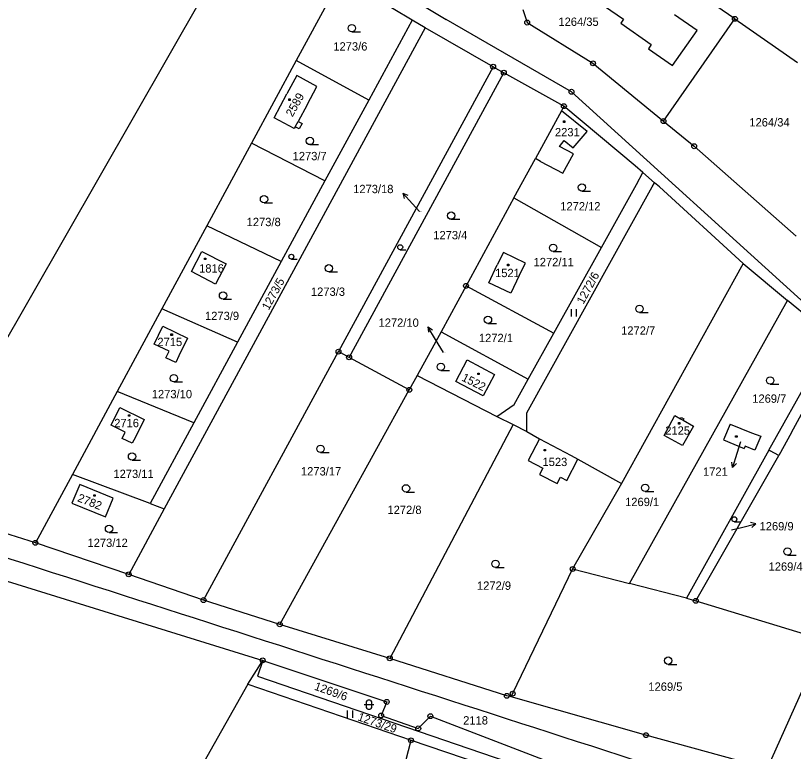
# Model space of a CAD drawing. Extents: x -795483 to -789093, y -1112258 to -1108741.
# Drawn here: x -792910.5 to -792751.7, y -1110042.9 to -1109892.7 of the extents above; entities that cross this region are included whole.
import ezdxf

# ---------------------------------------------------------------- set-up
doc = ezdxf.new("R2010")
doc.units = 0
for name, color, linetype in [('Komunikace', 7, 'Continuous'), ('Vrstva 1', 7, 'Continuous'), ('Vrstva 10', 7, 'Continuous'), ('Vrstva 14', 7, 'Continuous'), ('Vrstva 15', 7, 'Continuous'), ('Vrstva 16', 7, 'Continuous'), ('Vrstva 2', 7, 'Continuous'), ('Vrstva 23', 7, 'Continuous'), ('Vrstva 25', 7, 'Continuous'), ('Vrstva 28', 7, 'Continuous')]:
    doc.layers.add(name, color=color, linetype=linetype)

msp = doc.modelspace()

# ---------------------------------------------------------------- linework, layer by layer
at = {"layer": 'Komunikace'}
for p, q in [((-792827.99, -1109932.74), (-792829.42, -1109931.18)), ((-792823.14, -1109961.48), (-792824.75, -1109958.82)), ((-792762.54, -1109979.73), (-792763.25, -1109982.09)), ((-792764.37, -1109997.69), (-792762.27, -1109997.18))]:
    msp.add_line(p, q, dxfattribs=at)
at = {"layer": 'Vrstva 1'}
for p, q in [((-792763.65, -1109893.38), (-792796.75, -1109870.32)), ((-792915.32, -1109964.05), (-792864.32, -1109874.86)), ((-792840.32, -1109882.85), (-792822.57, -1109893.51)), ((-792844.02, -1109884.96), (-792853.16, -1109901.86)), ((-792829.51, -1109893.63), (-792844.02, -1109884.96)), ((-792792.62, -1109889.08), (-792786.4, -1109893.43)), ((-792806.95, -1109891.47), (-792806.04, -1109894.15)), ((-792771.37, -1109895.78), (-792775.96, -1109892.56)), ((-792829.51, -1109893.63), (-792838.39, -1109910.01)), ((-792826.87, -1109895.21), (-792829.51, -1109893.63)), ((-792796.99, -1109908.27), (-792822.57, -1109893.51)), ((-792806.04, -1109894.15), (-792792.62, -1109902.47)), ((-792786.4, -1109893.43), (-792786.96, -1109894.27)), ((-792778.23, -1109914.26), (-792763.65, -1109893.38)), ((-792763.65, -1109893.38), (-792750.88, -1109902.28)), ((-792826.87, -1109895.21), (-792880.13, -1109993.42)), ((-792813, -1109903.16), (-792826.87, -1109895.21)), ((-792786.96, -1109894.27), (-792780.72, -1109898.64)), ((-792776.37, -1109902.93), (-792771.37, -1109895.78)), ((-792780.72, -1109898.64), (-792781.28, -1109899.49)), ((-792781.28, -1109899.49), (-792776.37, -1109902.93)), ((-792853.16, -1109901.86), (-792862.3, -1109918.76)), ((-792838.39, -1109910.01), (-792853.16, -1109901.86)), ((-792813, -1109903.16), (-792844.56, -1109961.31)), ((-792813, -1109903.16), (-792810.81, -1109904.38)), ((-792792.62, -1109902.47), (-792778.23, -1109914.26)), ((-792853.07, -1109904.95), (-792855.07, -1109908.73)), ((-792848.95, -1109907.17), (-792853.07, -1109904.95)), ((-792842.39, -1109962.48), (-792810.81, -1109904.38)), ((-792798.55, -1109911.21), (-792810.81, -1109904.38)), ((-792850.96, -1109910.94), (-792848.95, -1109907.17)), ((-792743.99, -1109956.4), (-792796.99, -1109908.27)), ((-792857.68, -1109913.59), (-792855.07, -1109908.73)), ((-792838.39, -1109910.01), (-792847.32, -1109926.47)), ((-792850.96, -1109910.94), (-792852.79, -1109914.34)), ((-792798.55, -1109911.21), (-792799.06, -1109912.16)), ((-792784.02, -1109923.38), (-792798.55, -1109911.21)), ((-792799.06, -1109912.16), (-792804.38, -1109921.92)), ((-792793.82, -1109916.41), (-792799.06, -1109912.16)), ((-792853.58, -1109915.8), (-792857.68, -1109913.59)), ((-792852.79, -1109914.34), (-792852, -1109914.77)), ((-792852, -1109914.77), (-792852.58, -1109915.85)), ((-792778.23, -1109914.26), (-792771.97, -1109919.39)), ((-792853.38, -1109915.42), (-792853.58, -1109915.8)), ((-792852.58, -1109915.85), (-792853.38, -1109915.42)), ((-792796.66, -1109919.69), (-792793.82, -1109916.41)), ((-792862.3, -1109918.76), (-792871.44, -1109935.66)), ((-792847.32, -1109926.47), (-792862.3, -1109918.76)), ((-792799.44, -1109919.42), (-792798.5, -1109918.22)), ((-792796.62, -1109920.94), (-792799.44, -1109919.42)), ((-792798.5, -1109918.22), (-792796.66, -1109919.69)), ((-792771.97, -1109919.39), (-792751.13, -1109937.76)), ((-792798.8, -1109924.91), (-792796.62, -1109920.94)), ((-792808.75, -1109929.95), (-792804.38, -1109921.92)), ((-792803.33, -1109922.48), (-792804.38, -1109921.92)), ((-792803.33, -1109922.48), (-792798.8, -1109924.91)), ((-792782.42, -1109924.78), (-792784.02, -1109923.38)), ((-792783.76, -1109927.2), (-792782.42, -1109924.78)), ((-792780.07, -1109926.83), (-792782.42, -1109924.78)), ((-792847.32, -1109926.47), (-792856.24, -1109942.94)), ((-792790.9, -1109940.06), (-792783.76, -1109927.2)), ((-792780.56, -1109927.71), (-792780.07, -1109926.83)), ((-792779.06, -1109927.71), (-792780.07, -1109926.83)), ((-792806.09, -1109973.84), (-792780.56, -1109927.71)), ((-792761.97, -1109943.35), (-792779.06, -1109927.71)), ((-792808.75, -1109929.95), (-792818.53, -1109947.9)), ((-792808.75, -1109929.95), (-792790.9, -1109940.06)), ((-792871.44, -1109935.66), (-792880.58, -1109952.57)), ((-792856.24, -1109942.94), (-792871.44, -1109935.66)), ((-792800.63, -1109957.57), (-792790.9, -1109940.06)), ((-792874.56, -1109944.95), (-792872.48, -1109940.86)), ((-792872.48, -1109940.86), (-792867.46, -1109943.41)), ((-792810.85, -1109941.05), (-792812.18, -1109943.63)), ((-792806.41, -1109943.24), (-792810.85, -1109941.05)), ((-792856.24, -1109942.94), (-792865.17, -1109959.4)), ((-792807.66, -1109945.77), (-792806.41, -1109943.24)), ((-792761.97, -1109943.35), (-792786.8, -1109988.22)), ((-792761.97, -1109943.35), (-792752.91, -1109950.85)), ((-792869.63, -1109947.52), (-792874.56, -1109944.95)), ((-792867.46, -1109943.41), (-792869.63, -1109947.52)), ((-792813.89, -1109947.25), (-792812.18, -1109943.63)), ((-792807.66, -1109945.77), (-792809.37, -1109949.38)), ((-792818.53, -1109947.9), (-792823.63, -1109957.27)), ((-792818.53, -1109947.9), (-792800.63, -1109957.57)), ((-792809.37, -1109949.38), (-792813.89, -1109947.25)), ((-792785.16, -1110008.64), (-792752.91, -1109950.85)), ((-792743.85, -1109958.35), (-792752.91, -1109950.85)), ((-792880.58, -1109952.57), (-792889.72, -1109969.47)), ((-792865.17, -1109959.4), (-792880.58, -1109952.57)), ((-792823.63, -1109957.27), (-792828.47, -1109966.16)), ((-792823.63, -1109957.27), (-792805.82, -1109966.93)), ((-792805.82, -1109966.93), (-792800.63, -1109957.57)), ((-792756.72, -1109981.43), (-792743.85, -1109958.35)), ((-792865.17, -1109959.4), (-792874.09, -1109975.87)), ((-792752.07, -1109977.81), (-792742.22, -1109959.5)), ((-792872.09, -1110012.03), (-792844.56, -1109961.31)), ((-792842.39, -1109962.48), (-792844.56, -1109961.31)), ((-792830.1, -1109969.11), (-792842.39, -1109962.48)), ((-792820.62, -1109967.4), (-792818.32, -1109963.02)), ((-792818.32, -1109963.02), (-792812.7, -1109965.97)), ((-792828.47, -1109966.16), (-792830.1, -1109969.11)), ((-792828.47, -1109966.16), (-792812.26, -1109974.53)), ((-792812.7, -1109965.97), (-792815, -1109970.35)), ((-792808.7, -1109972.11), (-792805.82, -1109966.93)), ((-792815, -1109970.35), (-792820.62, -1109967.4)), ((-792889.72, -1109969.47), (-792898.86, -1109986.37)), ((-792874.09, -1109975.87), (-792889.72, -1109969.47)), ((-792856.54, -1110016.99), (-792830.1, -1109969.11)), ((-792812.26, -1109974.53), (-792808.7, -1109972.11)), ((-792812.26, -1109974.53), (-792808.93, -1109976.19)), ((-792806.14, -1109977.59), (-792806.09, -1109973.84)), ((-792888.11, -1109977.73), (-792890.95, -1109976.34)), ((-792874.09, -1109975.87), (-792883.02, -1109992.33)), ((-792808.93, -1109976.19), (-792834.09, -1110023.92)), ((-792808.93, -1109976.19), (-792806.14, -1109977.59)), ((-792764.64, -1109976.14), (-792765.96, -1109979.29)), ((-792764.64, -1109976.14), (-792760.29, -1109977.91)), ((-792888.73, -1109979.06), (-792888.11, -1109977.73)), ((-792806.14, -1109977.59), (-792803.53, -1109979.14)), ((-792760.29, -1109977.91), (-792758.36, -1109978.55)), ((-792752.07, -1109977.81), (-792754.71, -1109982.54)), ((-792886.64, -1109980.03), (-792888.73, -1109979.06)), ((-792886.01, -1109978.76), (-792886.64, -1109980.03)), ((-792803.53, -1109979.14), (-792805.82, -1109983.56)), ((-792803.53, -1109979.14), (-792797.08, -1109982.51)), ((-792765.96, -1109979.29), (-792761.74, -1109981.06)), ((-792758.36, -1109978.55), (-792759.61, -1109981.43)), ((-792756.72, -1109981.43), (-792773.55, -1110011.6)), ((-792761.53, -1109980.58), (-792761.74, -1109981.06)), ((-792759.61, -1109981.43), (-792761.53, -1109980.58)), ((-792756.72, -1109981.43), (-792756.46, -1109981.57)), ((-792797.08, -1109982.51), (-792795.69, -1109983.24)), ((-792771.64, -1110012.18), (-792754.71, -1109982.54)), ((-792754.71, -1109982.54), (-792756.46, -1109981.57)), ((-792805.82, -1109983.56), (-792802.88, -1109985.08)), ((-792797.96, -1109987.59), (-792795.69, -1109983.24)), ((-792795.69, -1109983.24), (-792786.8, -1109988.22)), ((-792802.88, -1109985.08), (-792803.55, -1109986.37)), ((-792898.86, -1109986.37), (-792906.42, -1110000.33)), ((-792883.02, -1109992.33), (-792898.86, -1109986.37)), ((-792803.55, -1109986.37), (-792799.95, -1109988.24)), ((-792799.95, -1109988.24), (-792799.27, -1109986.91)), ((-792799.27, -1109986.91), (-792797.96, -1109987.59)), ((-792906.42, -1110000.33), (-792941.9, -1109989.28)), ((-792897.38, -1109988.4), (-792898.96, -1109992.24)), ((-792890.54, -1109991.22), (-792897.38, -1109988.4)), ((-792786.8, -1109988.22), (-792796.77, -1110005.68)), ((-792898.96, -1109992.24), (-792892.12, -1109995.05)), ((-792892.12, -1109995.05), (-792890.54, -1109991.22)), ((-792883.02, -1109992.33), (-792880.13, -1109993.42)), ((-792880.13, -1109993.42), (-792887.37, -1110006.78)), ((-792945.32, -1109997.86), (-792860.03, -1110024.33)), ((-792887.37, -1110006.78), (-792906.42, -1110000.33)), ((-792872.09, -1110012.03), (-792887.37, -1110006.78)), ((-792796.77, -1110005.68), (-792809.01, -1110031.12)), ((-792796.77, -1110005.68), (-792785.16, -1110008.64)), ((-792773.55, -1110011.6), (-792785.16, -1110008.64)), ((-792773.55, -1110011.6), (-792771.64, -1110012.18)), ((-792856.54, -1110016.99), (-792872.09, -1110012.03)), ((-792771.64, -1110012.18), (-792747.27, -1110019.58)), ((-792834.09, -1110023.92), (-792856.54, -1110016.99)), ((-792745.36, -1110020.16), (-792757.08, -1110046.41)), ((-792863.09, -1110029.17), (-792860.03, -1110024.33)), ((-792860.03, -1110024.33), (-792861.08, -1110027.56)), ((-792860.03, -1110024.33), (-792834.71, -1110032.81)), ((-792810.18, -1110031.57), (-792834.09, -1110023.92)), ((-792861.08, -1110027.56), (-792802.91, -1110047.44)), ((-792863.09, -1110029.17), (-792900.49, -1110095.65)), ((-792863.09, -1110029.17), (-792829.75, -1110040.65)), ((-792809.34, -1110031.8), (-792810.18, -1110031.57)), ((-792809.01, -1110031.12), (-792809.34, -1110031.8)), ((-792781.8, -1110039.6), (-792809.34, -1110031.8)), ((-792834.71, -1110032.81), (-792835.85, -1110035.59)), ((-792835.85, -1110035.59), (-792828.28, -1110038.22)), ((-792828.28, -1110038.22), (-792825.8, -1110035.71)), ((-792825.8, -1110035.71), (-792802.77, -1110044.54)), ((-792757.08, -1110046.41), (-792781.8, -1110039.6)), ((-792835.69, -1110063.59), (-792829.75, -1110040.65)), ((-792829.75, -1110040.65), (-792797.02, -1110051.63))]:
    msp.add_line(p, q, dxfattribs=at)
for points in [[(-792880.44, -1109956.12), (-792875.39, -1109958.54), (-792877.12, -1109962.17), (-792877.77, -1109963.53), (-792879.77, -1109962.58), (-792879.11, -1109961.22), (-792882.18, -1109959.76), (-792880.44, -1109956.12)], [(-792890.95, -1109976.34), (-792889.18, -1109972.72), (-792884.24, -1109975.14), (-792886.01, -1109978.76)], [(-792774.36, -1109980.5), (-792778.12, -1109978.42), (-792775.89, -1109974.38), (-792774.73, -1109975.04)], [(-792774.73, -1109975.04), (-792774.56, -1109974.73), (-792774.06, -1109975.02), (-792774.24, -1109975.32)], [(-792774.24, -1109975.32), (-792772.1, -1109976.54), (-792774.36, -1109980.5)]]:
    msp.add_lwpolyline(points, dxfattribs=at)
at = {"layer": 'Vrstva 10'}
msp.add_arc((-806088.36, -1151136.04), 43191.44, 72.023275, 72.281497, dxfattribs=at)
at = {"layer": 'Vrstva 16'}
for p, q in [((-792829.42, -1109931.18), (-792831.45, -1109928.97)), ((-792831.45, -1109928.97), (-792831.14, -1109930.04)), ((-792831.45, -1109928.97), (-792830.4, -1109929.37)), ((-792824.75, -1109958.82), (-792826.3, -1109956.25)), ((-792826.3, -1109956.25), (-792826.21, -1109957.37)), ((-792826.3, -1109956.25), (-792825.36, -1109956.85)), ((-792763.25, -1109982.09), (-792764.12, -1109984.96)), ((-792764.12, -1109984.96), (-792764.31, -1109983.86)), ((-792764.12, -1109984.96), (-792763.35, -1109984.15)), ((-792762.27, -1109997.18), (-792759.35, -1109996.47)), ((-792759.35, -1109996.47), (-792760.44, -1109996.22)), ((-792759.35, -1109996.47), (-792760.21, -1109997.19))]:
    msp.add_line(p, q, dxfattribs=at)
at = {"layer": 'Vrstva 2'}
for p, q in [((-792853.38, -1109915.42), (-792852.79, -1109914.34)), ((-792774.73, -1109975.04), (-792774.24, -1109975.32))]:
    msp.add_line(p, q, dxfattribs=at)
at = {"layer": 'Vrstva 23'}
for p, q in [((-792841.84, -1109896.04), (-792840.09, -1109896.04)), ((-792850.39, -1109919.07), (-792848.64, -1109919.07)), ((-792794.87, -1109928.55), (-792793.12, -1109928.55)), ((-792859.75, -1109930.96), (-792858, -1109930.96)), ((-792821.56, -1109934.31), (-792819.81, -1109934.31)), ((-792831.95, -1109940.51), (-792830.78, -1109940.51)), ((-792800.76, -1109940.87), (-792799.01, -1109940.87)), ((-792854.18, -1109942.43), (-792853.01, -1109942.43)), ((-792846.52, -1109945.05), (-792844.77, -1109945.05)), ((-792868.12, -1109950.61), (-792866.37, -1109950.61)), ((-792797.03, -1109954.12), (-792797.03, -1109952.62)), ((-792796.03, -1109952.62), (-792796.03, -1109954.12)), ((-792783.11, -1109953.33), (-792781.36, -1109953.33)), ((-792814.05, -1109955.57), (-792812.3, -1109955.57)), ((-792823.65, -1109965.17), (-792821.9, -1109965.17)), ((-792878.16, -1109967.5), (-792876.41, -1109967.5)), ((-792756.44, -1109967.96), (-792754.69, -1109967.96)), ((-792848.24, -1109981.9), (-792846.49, -1109981.9)), ((-792886.69, -1109983.48), (-792884.94, -1109983.48)), ((-792830.77, -1109989.97), (-792829.02, -1109989.97)), ((-792781.95, -1109989.86), (-792780.2, -1109989.86)), ((-792763.76, -1109996.03), (-792762.59, -1109996.03)), ((-792891.39, -1109998.24), (-792889.64, -1109998.24)), ((-792752.93, -1110002.87), (-792751.18, -1110002.87)), ((-792812.52, -1110005.38), (-792810.77, -1110005.38)), ((-792777.27, -1110025.14), (-792775.52, -1110025.14)), ((-792839.33, -1110033.36), (-792837.33, -1110033.36)), ((-792838.83, -1110032.76), (-792838.73, -1110032.56)), ((-792838.83, -1110033.96), (-792838.83, -1110032.76)), ((-792838.73, -1110032.56), (-792838.63, -1110032.46)), ((-792838.63, -1110032.46), (-792838.43, -1110032.36)), ((-792838.43, -1110032.36), (-792838.23, -1110032.36)), ((-792838.23, -1110032.36), (-792838.03, -1110032.46)), ((-792838.03, -1110032.46), (-792837.93, -1110032.56)), ((-792837.93, -1110032.56), (-792837.83, -1110032.76)), ((-792837.83, -1110032.76), (-792837.83, -1110033.96)), ((-792842.69, -1110036.04), (-792842.69, -1110034.54)), ((-792841.69, -1110034.54), (-792841.69, -1110036.04)), ((-792838.73, -1110034.16), (-792838.83, -1110033.96)), ((-792838.63, -1110034.26), (-792838.73, -1110034.16)), ((-792838.43, -1110034.36), (-792838.63, -1110034.26)), ((-792838.23, -1110034.36), (-792838.43, -1110034.36)), ((-792838.03, -1110034.26), (-792838.23, -1110034.36)), ((-792837.93, -1110034.16), (-792838.03, -1110034.26)), ((-792837.83, -1110033.96), (-792837.93, -1110034.16))]:
    msp.add_line(p, q, dxfattribs=at)
for centre, radius in [((-792841.84, -1109895.29), 0.75), ((-792850.39, -1109918.32), 0.75), ((-792794.87, -1109927.8), 0.75), ((-792859.75, -1109930.21), 0.75), ((-792821.56, -1109933.56), 0.75), ((-792831.95, -1109940.01), 0.503), ((-792800.76, -1109940.12), 0.75), ((-792854.18, -1109941.93), 0.503), ((-792846.52, -1109944.3), 0.75), ((-792868.12, -1109949.86), 0.75), ((-792783.11, -1109952.58), 0.75), ((-792814.05, -1109954.82), 0.75), ((-792823.65, -1109964.42), 0.75), ((-792878.16, -1109966.75), 0.75), ((-792756.44, -1109967.21), 0.75), ((-792848.24, -1109981.15), 0.75), ((-792886.69, -1109982.73), 0.75), ((-792830.77, -1109989.22), 0.75), ((-792781.95, -1109989.11), 0.75), ((-792763.76, -1109995.53), 0.503), ((-792891.39, -1109997.49), 0.75), ((-792752.93, -1110002.12), 0.75), ((-792812.52, -1110004.63), 0.75), ((-792777.27, -1110024.39), 0.75)]:
    msp.add_circle(centre, radius, dxfattribs=at)
at = {"layer": 'Vrstva 25'}
for p, q in [((-792854.7, -1109909.75), (-792854.4, -1109909.75)), ((-792854.7, -1109910.05), (-792854.7, -1109909.75)), ((-792854.4, -1109910.05), (-792854.7, -1109910.05)), ((-792854.4, -1109909.75), (-792854.4, -1109910.05)), ((-792798.65, -1109914.22), (-792798.35, -1109914.22)), ((-792798.65, -1109914.52), (-792798.65, -1109914.22)), ((-792798.35, -1109914.52), (-792798.65, -1109914.52)), ((-792798.35, -1109914.22), (-792798.35, -1109914.52)), ((-792871.92, -1109942.21), (-792871.62, -1109942.21)), ((-792871.92, -1109942.51), (-792871.92, -1109942.21)), ((-792871.62, -1109942.51), (-792871.92, -1109942.51)), ((-792871.62, -1109942.21), (-792871.62, -1109942.51)), ((-792810.08, -1109943.49), (-792809.78, -1109943.49)), ((-792810.08, -1109943.79), (-792810.08, -1109943.49)), ((-792809.78, -1109943.79), (-792810.08, -1109943.79)), ((-792809.78, -1109943.49), (-792809.78, -1109943.79)), ((-792878.76, -1109957.69), (-792878.46, -1109957.69)), ((-792878.76, -1109957.99), (-792878.76, -1109957.69)), ((-792878.46, -1109957.99), (-792878.76, -1109957.99)), ((-792878.46, -1109957.69), (-792878.46, -1109957.99)), ((-792816.14, -1109965.69), (-792815.84, -1109965.69)), ((-792816.14, -1109965.99), (-792816.14, -1109965.69)), ((-792815.84, -1109965.99), (-792816.14, -1109965.99)), ((-792815.84, -1109965.69), (-792815.84, -1109965.99)), ((-792887.43, -1109974.21), (-792887.13, -1109974.21)), ((-792887.43, -1109974.51), (-792887.43, -1109974.21)), ((-792887.13, -1109974.51), (-792887.43, -1109974.51)), ((-792887.13, -1109974.21), (-792887.13, -1109974.51)), ((-792775.18, -1109975.8), (-792774.88, -1109975.8)), ((-792775.18, -1109976.1), (-792775.18, -1109975.8)), ((-792774.88, -1109976.1), (-792775.18, -1109976.1)), ((-792774.88, -1109975.8), (-792774.88, -1109976.1)), ((-792763.51, -1109978.49), (-792763.21, -1109978.49)), ((-792763.51, -1109978.79), (-792763.51, -1109978.49)), ((-792763.21, -1109978.79), (-792763.51, -1109978.79)), ((-792763.21, -1109978.49), (-792763.21, -1109978.79)), ((-792802.61, -1109981.26), (-792802.31, -1109981.26)), ((-792802.61, -1109981.56), (-792802.61, -1109981.26)), ((-792802.31, -1109981.26), (-792802.31, -1109981.56)), ((-792802.31, -1109981.56), (-792802.61, -1109981.56)), ((-792894.51, -1109990.53), (-792894.21, -1109990.53)), ((-792894.51, -1109990.83), (-792894.51, -1109990.53)), ((-792894.21, -1109990.83), (-792894.51, -1109990.83)), ((-792894.21, -1109990.53), (-792894.21, -1109990.83))]:
    msp.add_line(p, q, dxfattribs=at)
at = {"layer": 'Vrstva 28'}
for centre, radius in [((-792806.04, -1109894.15), 0.5), ((-792806.04, -1109894.15), 0.01), ((-792763.65, -1109893.38), 0.5), ((-792763.65, -1109893.38), 0.01), ((-792792.62, -1109902.47), 0.5), ((-792813, -1109903.16), 0.5), ((-792813, -1109903.16), 0.01), ((-792792.62, -1109902.47), 0.01), ((-792810.81, -1109904.38), 0.5), ((-792810.81, -1109904.38), 0.01), ((-792796.99, -1109908.27), 0.5), ((-792796.99, -1109908.27), 0.01), ((-792798.55, -1109911.21), 0.5), ((-792798.55, -1109911.21), 0.01), ((-792778.23, -1109914.26), 0.5), ((-792778.23, -1109914.26), 0.01), ((-792771.97, -1109919.39), 0.5), ((-792771.97, -1109919.39), 0.01), ((-792818.53, -1109947.9), 0.5), ((-792818.53, -1109947.9), 0.01), ((-792844.56, -1109961.31), 0.5), ((-792844.56, -1109961.31), 0.01), ((-792842.39, -1109962.48), 0.5), ((-792842.39, -1109962.48), 0.01), ((-792830.1, -1109969.11), 0.5), ((-792830.1, -1109969.11), 0.01), ((-792906.42, -1110000.33), 0.5), ((-792906.42, -1110000.33), 0.01), ((-792796.77, -1110005.68), 0.5), ((-792887.37, -1110006.78), 0.5), ((-792887.37, -1110006.78), 0.01), ((-792796.77, -1110005.68), 0.01), ((-792872.09, -1110012.03), 0.5), ((-792872.09, -1110012.03), 0.01), ((-792771.64, -1110012.18), 0.5), ((-792771.64, -1110012.18), 0.01), ((-792856.54, -1110016.99), 0.5), ((-792856.54, -1110016.99), 0.01), ((-792860.03, -1110024.33), 0.5), ((-792860.03, -1110024.33), 0.01), ((-792834.09, -1110023.92), 0.5), ((-792834.09, -1110023.92), 0.01), ((-792809.01, -1110031.12), 0.5), ((-792810.18, -1110031.57), 0.5), ((-792810.18, -1110031.57), 0.01), ((-792809.01, -1110031.12), 0.01), ((-792834.71, -1110032.81), 0.5), ((-792834.71, -1110032.81), 0.01), ((-792835.85, -1110035.59), 0.5), ((-792825.8, -1110035.71), 0.5), ((-792835.85, -1110035.59), 0.01), ((-792825.8, -1110035.71), 0.01), ((-792828.28, -1110038.22), 0.5), ((-792828.28, -1110038.22), 0.01), ((-792829.75, -1110040.65), 0.5), ((-792781.8, -1110039.6), 0.5), ((-792781.8, -1110039.6), 0.01), ((-792829.75, -1110040.65), 0.01)]:
    msp.add_circle(centre, radius, dxfattribs=at)

# ---------------------------------------------------------------- texts
at = {"layer": 'Vrstva 14'}
for s, height, p in [('1264/35', 1.7, (-792799.67, -1109894.83)), ('1273/6', 1.7, (-792845.61, -1109899.87)), ('1264/34', 1.7, (-792760.7, -1109915.36)), ('1273/7', 1.7, (-792853.92, -1109922.25)), ('1272/12', 1.7, (-792799.3, -1109932.49)), ('1273/18', 0.1, (-792827.99, -1109932.74)), ('1273/8', 1.7, (-792863.3, -1109935.7)), ('1273/4', 1.7, (-792825.21, -1109938.39)), ('1272/11', 1.7, (-792804.74, -1109943.88)), ('1273/3', 1.7, (-792850.18, -1109949.93)), ('1273/9', 1.7, (-792871.8, -1109954.87)), ('1272/7', 1.7, (-792786.87, -1109957.86)), ('1272/1', 1.7, (-792815.9, -1109959.38)), ('1272/10', 0.1, (-792823.14, -1109961.48)), ('1273/10', 1.7, (-792882.66, -1109970.83)), ('1269/7', 1.7, (-792760.11, -1109971.75)), ('1273/11', 1.7, (-792890.49, -1109987.11)), ('1273/17', 1.7, (-792852.22, -1109986.59)), ('1269/1', 1.7, (-792786.06, -1109992.84)), ('1272/8', 1.7, (-792834.56, -1109994.46)), ('1269/9', 0.1, (-792764.37, -1109997.69)), ('1273/12', 1.7, (-792895.78, -1110001.18)), ('1269/4', 1.7, (-792756.78, -1110006.03)), ('1272/9', 1.7, (-792816.29, -1110009.93)), ('1269/5', 1.7, (-792781.31, -1110030.54)), ('2118', 1.7, (-792819.11, -1110037.42))]:
    msp.add_text(s, height=height, dxfattribs=at).set_placement(p)
for s, rotation, p in [('1273/5', 61.5346, (-792858.8, -1109952.98)), ('1272/6', 61.3978, (-792794.57, -1109951.76)), ('1269/6', 340.3154, (-792849.62, -1110030.28)), ('1273/29', 340.9006, (-792840.78, -1110036.53))]:
    msp.add_text(s, height=1.7, rotation=rotation, dxfattribs=at).set_placement(p)
at = {"layer": 'Vrstva 15'}
for s, rotation, p in [('2589', 60.4535, (-792853.96, -1109913.53)), ('1522', 333.1552, (-792819.57, -1109967.15)), ('2782', 338.4, (-792897.98, -1109991.81))]:
    msp.add_text(s, height=1.7, rotation=rotation, dxfattribs=at).set_placement(p)
for s, height, p in [('2231', 1.7, (-792800.38, -1109917.37)), ('1816', 1.7, (-792873, -1109945.18)), ('1521', 1.7, (-792812.6, -1109946.11)), ('2715', 1.7, (-792881.52, -1109960.18)), ('2716', 1.7, (-792890.33, -1109976.74)), ('2125', 1.7, (-792777.87, -1109978.27)), ('1721', 0.1, (-792762.54, -1109979.73)), ('1523', 1.7, (-792802.92, -1109984.67))]:
    msp.add_text(s, height=height, dxfattribs=at).set_placement(p)
at = {"layer": 'Vrstva 16'}
for s, p in [('1273/18', (-792841.56, -1109928.97)), ('1272/10', (-792836.38, -1109956.25)), ('1721', (-792770.16, -1109986.66)), ('1269/9', (-792758.62, -1109997.8))]:
    msp.add_text(s, height=1.7, dxfattribs=at).set_placement(p)

doc.saveas('drawing.dxf')
